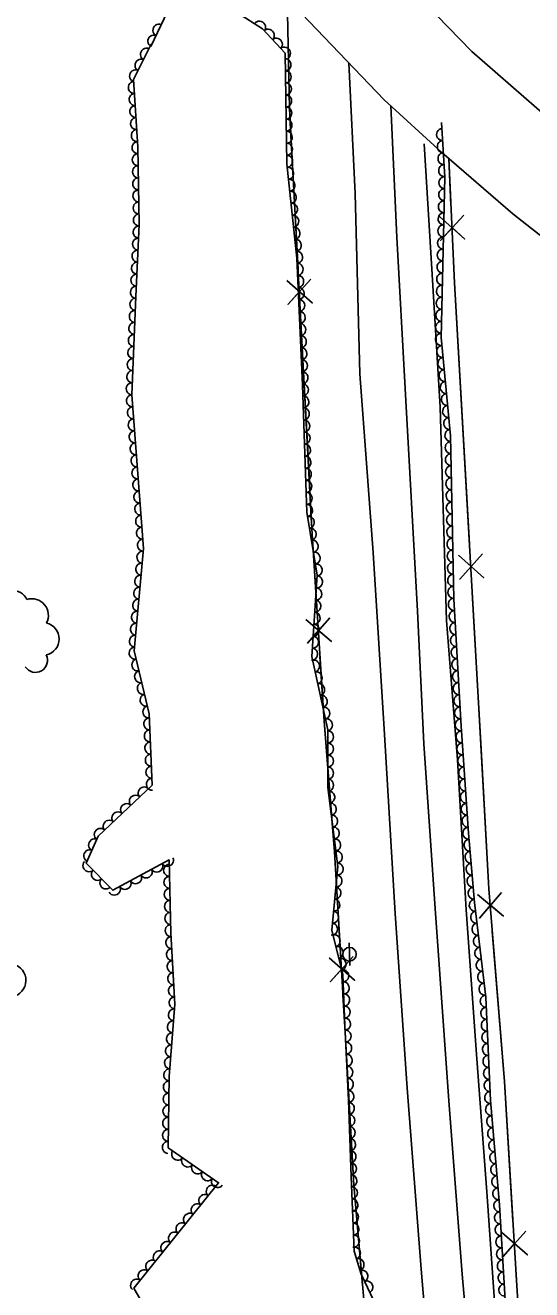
# Model space of a CAD drawing. Extents: x 1722896 to 1754269, y 648279 to 666297.
# Drawn here: x 1740419.4 to 1740587.2, y 650245.4 to 650664.6 of the extents above; entities that cross this region are included whole.
import ezdxf

# ---------------------------------------------------------------- set-up
doc = ezdxf.new("R2010")
doc.units = 0
for name, color, linetype in [('DESIGN - CENTERLINE - Proposed', 7, 'Continuous'), ('DESIGN - CENTERLINE - Proposed Text', 7, 'Continuous'), ('SURVEY - CENTERLINE - Preliminary Text', 7, 'Continuous'), ('SURVEY - DTM - Breaklines', 7, 'Continuous'), ('SURVEY - VEGETATION - Features with Text', 7, 'Continuous')]:
    doc.layers.add(name, color=color, linetype=linetype)

msp = doc.modelspace()

# ---------------------------------------------------------------- linework, layer by layer
at = {"layer": 'DESIGN - CENTERLINE - Proposed'}
msp.add_lwpolyline([(1740447.5, 650751.55), (1740453.15, 650796.69), (1740476.44, 650762.11), (1740498.23, 650732.26), (1740516.6, 650709.93), (1740540.15, 650683.97), (1740567.32, 650655.97), (1740597.44, 650629.58), (1740637.98, 650597.76), (1740640.15, 650557.7), (1740607.62, 650581.09), (1740580.94, 650602.11), (1740557.37, 650622.47), (1740538.34, 650639.93), (1740508.51, 650671.05), (1740487.82, 650695.39), (1740470.23, 650716.69), (1740449.26, 650746.05), (1740446.06, 650751.07), (1740447.5, 650751.55)], dxfattribs=at)
at = {"layer": 'DESIGN - CENTERLINE - Proposed Text'}
for points in [[(1740536.63, 650181.04), (1740532.87, 650226.92), (1740528.24, 650280.12), (1740525.37, 650330.77), (1740521.87, 650390.62), (1740518.36, 650433.95), (1740514.27, 650499.46), (1740506.9, 650637.15), (1740506.13, 650673.85)], [(1740507.28, 650630.05), (1740506.9, 650637.15), (1740506.13, 650673.85)], [(1740509.76, 650583.71), (1740507.28, 650630.05)], [(1740585.37, 650202.13), (1740582.37, 650244.95), (1740578.12, 650314.45), (1740572.95, 650378.35), (1740569.59, 650439.94), (1740561.58, 650579.23), (1740559.68, 650620.47)], [(1740560.4, 650604.94), (1740559.68, 650620.47)], [(1740556.67, 650601.26), (1740565.02, 650593.74), (1740560.84, 650597.55), (1740557.03, 650593.37), (1740564.66, 650601.63)], [(1740563.9, 650538.93), (1740561.58, 650579.23), (1740561.14, 650588.85)], [(1740506.05, 650580.01), (1740514.46, 650572.55), (1740510.26, 650576.33), (1740506.48, 650572.12), (1740514.04, 650580.44)], [(1740513.29, 650517.71), (1740510.62, 650567.64)], [(1740566.56, 650492.61), (1740563.9, 650538.93)], [(1740516.02, 650471.39), (1740514.27, 650499.46), (1740513.29, 650517.71)], [(1740562.87, 650488.89), (1740571.31, 650481.46), (1740567.09, 650485.23), (1740563.32, 650481), (1740570.86, 650489.35)], [(1740570.32, 650426.61), (1740569.59, 650439.94), (1740567.49, 650476.53)], [(1740512.35, 650467.65), (1740520.82, 650460.27), (1740516.58, 650464.01), (1740512.84, 650459.77), (1740520.33, 650468.15)], [(1740520.67, 650405.45), (1740518.36, 650433.95), (1740517.03, 650455.32)], [(1740572.85, 650380.28), (1740570.32, 650426.61)], [(1740523.71, 650359.16), (1740521.87, 650390.62), (1740520.67, 650405.45)], [(1740569.19, 650376.48), (1740577.8, 650369.25), (1740573.49, 650372.91), (1740569.83, 650368.6), (1740577.17, 650377.12)], [(1740578.13, 650314.4), (1740578.12, 650314.45), (1740574.1, 650364.23)], [(1740520.02, 650355.43), (1740528.47, 650348.02), (1740524.24, 650351.77), (1740520.48, 650347.55), (1740528.01, 650355.9)], [(1740527.5, 650293.17), (1740525.37, 650330.77), (1740524.65, 650343.08)], [(1740580.96, 650268.08), (1740578.13, 650314.4)], [(1740531.13, 650246.91), (1740528.24, 650280.12), (1740527.5, 650293.17)], [(1740577.28, 650264.35), (1740585.75, 650256.95), (1740581.51, 650260.7), (1740577.76, 650256.46), (1740585.26, 650264.84)], [(1740585.37, 650202.13), (1740582.37, 650244.95), (1740581.94, 650252.01)]]:
    msp.add_lwpolyline(points, dxfattribs=at)
at = {"layer": 'SURVEY - CENTERLINE - Preliminary Text'}
for points in [[(1740526.56, 650652.22), (1740528.71, 650608.9), (1740530.18, 650549.09), (1740534.64, 650489.86), (1740538.37, 650429.47), (1740541.93, 650370.12), (1740545.88, 650312.2), (1740550.5, 650252.18), (1740555.81, 650189.47)], [(1740540.55, 650637.9), (1740542.52, 650594.34), (1740545.22, 650544.19), (1740549.31, 650470.38), (1740551.48, 650426.4), (1740555.21, 650371.74), (1740559.74, 650308), (1740564.16, 650250.53), (1740567.21, 650215.43), (1740568.82, 650195.04)], [(1740551.5, 650625.35), (1740554.22, 650582.04), (1740556.89, 650537.99), (1740559, 650467.29), (1740562.55, 650421.13), (1740565.45, 650371.37), (1740568.99, 650321.92), (1740572.32, 650277.8), (1740575.09, 650238.41), (1740578.37, 650197.76), (1740584.33, 650130.89), (1740588.94, 650081.19)]]:
    msp.add_lwpolyline(points, dxfattribs=at)
at = {"layer": 'SURVEY - DTM - Breaklines'}
for q in [(1740526.68, 650360.38), (1740526.94, 650352.88)]:
    msp.add_line((1740526.81, 650356.63), q, dxfattribs=at)
msp.add_circle((1740526.81, 650356.63), 2.25, dxfattribs=at)
at = {"layer": 'SURVEY - VEGETATION - Features with Text'}
for points in [[(1740461.02, 650657.62), (1740466.46, 650669.19), (1740484.19, 650672.27), (1740497.99, 650663.49), (1740505.46, 650655.33), (1740506.08, 650618.7), (1740509.38, 650587.45), (1740511.27, 650545.32), (1740512.69, 650503.22), (1740516.14, 650482.28), (1740514.3, 650455.29), (1740519.6, 650431.08), (1740519.63, 650411.93), (1740522.9, 650385.75), (1740520.9, 650364.66), (1740524.65, 650349.95), (1740525.29, 650333.09), (1740526.42, 650308.19), (1740527.31, 650282.92), (1740528.34, 650258.23), (1740530.7, 650250.53), (1740534.83, 650241.69)], [(1740464.07, 650230.75), (1740455.35, 650245.93), (1740483.45, 650280.86), (1740466.69, 650292.45), (1740467.07, 650316.12), (1740468.96, 650340.09), (1740467.65, 650363.57), (1740467.02, 650387.91), (1740448.37, 650377.82), (1740439.51, 650386.81), (1740443.54, 650395.75), (1740461.41, 650412.73), (1740460.4, 650436.29), (1740455.49, 650457.25), (1740458.52, 650491.16), (1740454.64, 650542.08), (1740456.04, 650574.67), (1740457.12, 650598.52), (1740456.64, 650624.37), (1740455.25, 650646.66), (1740461.08, 650658.37)], [(1740579.92, 650199.33), (1740578.69, 650236.45), (1740576.46, 650273.55), (1740573.54, 650308.12), (1740571.94, 650342.35), (1740568.27, 650373.79), (1740566.27, 650396.74), (1740563.76, 650432.21), (1740561.35, 650474.39), (1740560.32, 650528.51), (1740557.15, 650561.11), (1740558.37, 650614.24), (1740557.34, 650632.39)]]:
    msp.add_lwpolyline(points, dxfattribs=at)
for centre, radius, start, end in [((1740415.47, 650472.43), 4.77, 21.8625, 178.6514), ((1740421.61, 650469.06), 5.43, 330.9152, 108.4395), ((1740425.2, 650461.15), 5.4, 281.8111, 77.6495), ((1740422.76, 650454.05), 3.98, 212.064, 27.0642), ((1740414.08, 650347.96), 5.5, 280.5788, 76.4172)]:
    msp.add_arc(centre, radius, start, end, dxfattribs=at)
for centre, major_axis in [((1740497.03, 650664.1), (1.69, -1.07)), ((1740461.87, 650659.43), (0.85, 1.81)), ((1740463.58, 650663.05), (0.85, 1.81)), ((1740499.93, 650661.38), (1.35, -1.48)), ((1740459.43, 650655.04), (0.89, 1.79)), ((1740502.62, 650658.42), (1.35, -1.48)), ((1740505.32, 650655.47), (1.35, -1.48)), ((1740457.64, 650651.46), (0.89, 1.79)), ((1740505.52, 650651.52), (0.03, -2)), ((1740455.86, 650647.88), (0.89, 1.79)), ((1740505.59, 650647.53), (0.03, -2)), ((1740455.41, 650644.03), (-0.12, 2)), ((1740505.66, 650643.53), (0.03, -2)), ((1740455.66, 650640.04), (-0.12, 2)), ((1740505.73, 650639.53), (0.03, -2)), ((1740455.91, 650636.05), (-0.12, 2)), ((1740505.8, 650635.53), (0.03, -2)), ((1740456.16, 650632.06), (-0.12, 2)), ((1740505.86, 650631.53), (0.03, -2)), ((1740456.41, 650628.06), (-0.12, 2)), ((1740505.93, 650627.53), (0.03, -2)), ((1740557.56, 650628.42), (-0.11, 2)), ((1740456.64, 650624.07), (-0.04, 2)), ((1740506, 650623.53), (0.03, -2)), ((1740557.79, 650624.43), (-0.11, 2)), ((1740456.72, 650620.07), (-0.04, 2)), ((1740506.07, 650619.53), (0.03, -2)), ((1740558.02, 650620.44), (-0.11, 2)), ((1740456.79, 650616.07), (-0.04, 2)), ((1740506.42, 650615.55), (0.21, -1.99)), ((1740558.25, 650616.44), (-0.11, 2)), ((1740456.87, 650612.07), (-0.04, 2)), ((1740506.84, 650611.57), (0.21, -1.99)), ((1740558.33, 650612.45), (0.05, 2)), ((1740456.94, 650608.07), (-0.04, 2)), ((1740507.26, 650607.59), (0.21, -1.99)), ((1740558.24, 650608.45), (0.05, 2)), ((1740457.01, 650604.08), (-0.04, 2)), ((1740507.68, 650603.61), (0.21, -1.99)), ((1740558.15, 650604.45), (0.05, 2)), ((1740457.09, 650600.08), (-0.04, 2)), ((1740508.1, 650599.64), (0.21, -1.99)), ((1740557.96, 650596.45), (0.05, 2)), ((1740558.06, 650600.45), (0.05, 2)), ((1740457.01, 650596.08), (0.09, 2)), ((1740508.52, 650595.66), (0.21, -1.99)), ((1740557.87, 650592.45), (0.05, 2)), ((1740456.64, 650588.09), (0.09, 2)), ((1740456.83, 650592.08), (0.09, 2)), ((1740508.94, 650591.68), (0.21, -1.99)), ((1740557.78, 650588.45), (0.05, 2)), ((1740456.46, 650584.09), (0.09, 2)), ((1740509.36, 650587.7), (0.21, -1.99)), ((1740557.69, 650584.46), (0.05, 2)), ((1740456.28, 650580.1), (0.09, 2)), ((1740509.55, 650583.71), (0.09, -2)), ((1740509.73, 650579.71), (0.09, -2)), ((1740557.6, 650580.46), (0.05, 2)), ((1740456.1, 650576.1), (0.09, 2)), ((1740509.91, 650575.71), (0.09, -2)), ((1740557.5, 650576.46), (0.05, 2)), ((1740455.93, 650572.1), (0.09, 2)), ((1740510.09, 650571.72), (0.09, -2)), ((1740557.41, 650572.46), (0.05, 2)), ((1740455.75, 650568.11), (0.09, 2)), ((1740510.26, 650567.72), (0.09, -2)), ((1740557.32, 650568.46), (0.05, 2)), ((1740455.58, 650564.11), (0.09, 2)), ((1740510.44, 650563.73), (0.09, -2)), ((1740557.23, 650564.46), (0.05, 2)), ((1740455.41, 650560.11), (0.09, 2)), ((1740510.62, 650559.73), (0.09, -2)), ((1740557.21, 650560.46), (-0.19, 1.99)), ((1740455.24, 650556.12), (0.09, 2)), ((1740510.8, 650555.73), (0.09, -2)), ((1740557.6, 650556.48), (-0.19, 1.99)), ((1740455.07, 650552.12), (0.09, 2)), ((1740510.98, 650551.74), (0.09, -2)), ((1740557.99, 650552.5), (-0.19, 1.99)), ((1740454.9, 650548.13), (0.09, 2)), ((1740511.16, 650547.74), (0.09, -2)), ((1740558.37, 650548.52), (-0.19, 1.99)), ((1740454.73, 650544.13), (0.09, 2)), ((1740511.32, 650543.75), (0.07, -2)), ((1740558.76, 650544.54), (-0.19, 1.99)), ((1740454.79, 650540.14), (-0.15, 1.99)), ((1740511.45, 650539.75), (0.07, -2)), ((1740559.15, 650540.56), (-0.19, 1.99)), ((1740455.09, 650536.15), (-0.15, 1.99)), ((1740511.59, 650535.75), (0.07, -2)), ((1740559.54, 650536.58), (-0.19, 1.99)), ((1740455.39, 650532.16), (-0.15, 1.99)), ((1740511.73, 650531.75), (0.07, -2)), ((1740559.92, 650532.6), (-0.19, 1.99)), ((1740455.7, 650528.17), (-0.15, 1.99)), ((1740511.86, 650527.76), (0.07, -2)), ((1740560.31, 650528.61), (-0.19, 1.99)), ((1740456, 650524.18), (-0.15, 1.99)), ((1740512, 650523.76), (0.07, -2)), ((1740560.39, 650524.62), (-0.04, 2)), ((1740456.31, 650520.19), (-0.15, 1.99)), ((1740512.13, 650519.76), (0.07, -2)), ((1740560.47, 650520.62), (-0.04, 2)), ((1740456.61, 650516.21), (-0.15, 1.99)), ((1740512.27, 650515.76), (0.07, -2)), ((1740560.55, 650516.62), (-0.04, 2)), ((1740560.62, 650512.62), (-0.04, 2)), ((1740456.91, 650512.22), (-0.15, 1.99)), ((1740512.4, 650511.76), (0.07, -2)), ((1740560.7, 650508.62), (-0.04, 2)), ((1740457.22, 650508.23), (-0.15, 1.99)), ((1740457.52, 650504.24), (-0.15, 1.99)), ((1740512.54, 650507.77), (0.07, -2)), ((1740560.77, 650504.62), (-0.04, 2)), ((1740457.83, 650500.25), (-0.15, 1.99)), ((1740512.67, 650503.77), (0.07, -2)), ((1740560.85, 650500.62), (-0.04, 2)), ((1740458.13, 650496.26), (-0.15, 1.99)), ((1740513.25, 650499.82), (0.32, -1.97)), ((1740513.9, 650495.87), (0.32, -1.97)), ((1740560.92, 650496.62), (-0.04, 2)), ((1740458.43, 650492.27), (-0.15, 1.99)), ((1740514.55, 650491.92), (0.32, -1.97)), ((1740561, 650492.62), (-0.04, 2)), ((1740458.26, 650488.29), (0.18, 1.99)), ((1740515.2, 650487.97), (0.32, -1.97)), ((1740561.08, 650488.62), (-0.04, 2)), ((1740457.9, 650484.31), (0.18, 1.99)), ((1740515.85, 650484.03), (0.32, -1.97)), ((1740561.15, 650484.62), (-0.04, 2)), ((1740457.55, 650480.32), (0.18, 1.99)), ((1740515.98, 650480.06), (-0.14, -2)), ((1740561.23, 650480.62), (-0.04, 2)), ((1740457.19, 650476.34), (0.18, 1.99)), ((1740515.71, 650476.07), (-0.14, -2)), ((1740561.3, 650476.62), (-0.04, 2)), ((1740456.84, 650472.35), (0.18, 1.99)), ((1740515.44, 650472.07), (-0.14, -2)), ((1740561.45, 650472.63), (-0.11, 2)), ((1740456.48, 650468.37), (0.18, 1.99)), ((1740515.17, 650468.08), (-0.14, -2)), ((1740561.68, 650468.63), (-0.11, 2)), ((1740456.12, 650464.38), (0.18, 1.99)), ((1740514.9, 650464.09), (-0.14, -2)), ((1740561.9, 650464.64), (-0.11, 2)), ((1740455.77, 650460.4), (0.18, 1.99)), ((1740514.63, 650460.1), (-0.14, -2)), ((1740562.13, 650460.65), (-0.11, 2)), ((1740455.68, 650456.44), (-0.46, 1.95)), ((1740514.35, 650456.11), (-0.14, -2)), ((1740562.36, 650456.65), (-0.11, 2)), ((1740456.59, 650452.54), (-0.46, 1.95)), ((1740514.98, 650452.19), (0.43, -1.95)), ((1740562.59, 650452.66), (-0.11, 2)), ((1740457.5, 650448.65), (-0.46, 1.95)), ((1740515.83, 650448.28), (0.43, -1.95)), ((1740562.82, 650448.67), (-0.11, 2)), ((1740458.41, 650444.75), (-0.46, 1.95)), ((1740516.69, 650444.37), (0.43, -1.95)), ((1740563.05, 650444.67), (-0.11, 2)), ((1740459.33, 650440.86), (-0.46, 1.95)), ((1740517.55, 650440.47), (0.43, -1.95)), ((1740563.28, 650440.68), (-0.11, 2)), ((1740460.24, 650436.96), (-0.46, 1.95)), ((1740460.54, 650432.98), (-0.09, 2)), ((1740518.4, 650436.56), (0.43, -1.95)), ((1740563.51, 650436.69), (-0.11, 2)), ((1740460.71, 650428.99), (-0.09, 2)), ((1740519.26, 650432.65), (0.43, -1.95)), ((1740563.74, 650432.69), (-0.11, 2)), ((1740460.88, 650424.99), (-0.09, 2)), ((1740519.61, 650428.69), (0, -2)), ((1740519.61, 650424.69), (0, -2)), ((1740564.01, 650428.7), (-0.14, 2)), ((1740564.29, 650424.71), (-0.14, 2)), ((1740461.05, 650420.99), (-0.09, 2)), ((1740519.62, 650420.69), (0, -2)), ((1740564.58, 650420.72), (-0.14, 2)), ((1740461.23, 650417), (-0.09, 2)), ((1740519.63, 650416.69), (0, -2)), ((1740564.86, 650416.73), (-0.14, 2)), ((1740461.4, 650413), (-0.09, 2)), ((1740519.63, 650412.69), (0, -2)), ((1740565.14, 650412.74), (-0.14, 2)), ((1740458.7, 650410.16), (1.45, 1.38)), ((1740520.03, 650408.71), (0.25, -1.98)), ((1740565.42, 650408.75), (-0.14, 2)), ((1740452.9, 650404.65), (1.45, 1.38)), ((1740455.8, 650407.41), (1.45, 1.38)), ((1740520.53, 650404.74), (0.25, -1.98)), ((1740565.71, 650404.76), (-0.14, 2)), ((1740450, 650401.9), (1.45, 1.38)), ((1740521.02, 650400.77), (0.25, -1.98)), ((1740565.99, 650400.77), (-0.14, 2)), ((1740444.2, 650396.39), (1.45, 1.38)), ((1740447.1, 650399.14), (1.45, 1.38)), ((1740521.52, 650396.8), (0.25, -1.98)), ((1740566.27, 650396.78), (-0.14, 2)), ((1740442.27, 650392.95), (0.82, 1.82)), ((1740522.01, 650392.84), (0.25, -1.98)), ((1740566.62, 650392.8), (-0.17, 1.99)), ((1740440.63, 650389.3), (0.82, 1.82)), ((1740522.51, 650388.87), (0.25, -1.98)), ((1740566.96, 650388.81), (-0.17, 1.99)), ((1740440.4, 650385.9), (-1.4, 1.42)), ((1740459.49, 650383.84), (-1.76, -0.95)), ((1740463.01, 650385.74), (-1.76, -0.95)), ((1740466.53, 650387.65), (-1.76, -0.95)), ((1740467.11, 650384.48), (-0.05, 2)), ((1740522.81, 650384.89), (-0.19, -1.99)), ((1740567.31, 650384.83), (-0.17, 1.99)), ((1740443.21, 650383.05), (-1.4, 1.42)), ((1740446.02, 650380.21), (-1.4, 1.42)), ((1740452.46, 650380.03), (-1.76, -0.95)), ((1740455.97, 650381.93), (-1.76, -0.95)), ((1740467.21, 650380.48), (-0.05, 2)), ((1740522.44, 650380.91), (-0.19, -1.99)), ((1740567.66, 650380.84), (-0.17, 1.99)), ((1740448.94, 650378.12), (-1.76, -0.95)), ((1740467.32, 650376.48), (-0.05, 2)), ((1740522.06, 650376.93), (-0.19, -1.99)), ((1740568, 650376.86), (-0.17, 1.99)), ((1740467.42, 650372.48), (-0.05, 2)), ((1740521.68, 650372.95), (-0.19, -1.99)), ((1740568.38, 650372.88), (-0.23, 1.99)), ((1740467.52, 650368.48), (-0.05, 2)), ((1740521.31, 650368.97), (-0.19, -1.99)), ((1740568.84, 650368.9), (-0.23, 1.99)), ((1740467.62, 650364.49), (-0.05, 2)), ((1740520.93, 650364.98), (-0.19, -1.99)), ((1740569.3, 650364.93), (-0.23, 1.99)), ((1740467.82, 650360.49), (-0.11, 2)), ((1740521.81, 650361.1), (0.49, -1.94)), ((1740569.77, 650360.96), (-0.23, 1.99)), ((1740468.04, 650356.5), (-0.11, 2)), ((1740522.79, 650357.22), (0.49, -1.94)), ((1740523.78, 650353.35), (0.49, -1.94)), ((1740570.23, 650356.98), (-0.23, 1.99)), ((1740468.27, 650352.5), (-0.11, 2)), ((1740524.67, 650349.46), (0.08, -2)), ((1740570.69, 650353.01), (-0.23, 1.99)), ((1740468.49, 650348.51), (-0.11, 2)), ((1740524.82, 650345.46), (0.08, -2)), ((1740571.16, 650349.04), (-0.23, 1.99)), ((1740571.62, 650345.06), (-0.23, 1.99)), ((1740468.71, 650344.52), (-0.11, 2)), ((1740524.97, 650341.46), (0.08, -2)), ((1740572, 650341.08), (-0.09, 2)), ((1740468.68, 650336.53), (0.16, 1.99)), ((1740468.93, 650340.52), (-0.11, 2)), ((1740525.12, 650337.46), (0.08, -2)), ((1740572.18, 650337.09), (-0.09, 2)), ((1740468.36, 650332.55), (0.16, 1.99)), ((1740525.27, 650333.47), (0.08, -2)), ((1740572.37, 650333.09), (-0.09, 2)), ((1740468.05, 650328.56), (0.16, 1.99)), ((1740525.45, 650329.47), (0.09, -2)), ((1740572.56, 650329.1), (-0.09, 2)), ((1740467.73, 650324.57), (0.16, 1.99)), ((1740525.63, 650325.48), (0.09, -2)), ((1740572.74, 650325.1), (-0.09, 2)), ((1740467.42, 650320.58), (0.16, 1.99)), ((1740525.82, 650321.48), (0.09, -2)), ((1740572.93, 650321.11), (-0.09, 2)), ((1740467.11, 650316.6), (0.16, 1.99)), ((1740526, 650317.48), (0.09, -2)), ((1740573.12, 650317.11), (-0.09, 2)), ((1740467.01, 650312.6), (0.03, 2)), ((1740526.18, 650313.49), (0.09, -2)), ((1740573.3, 650313.11), (-0.09, 2)), ((1740466.95, 650308.6), (0.03, 2)), ((1740526.36, 650309.49), (0.09, -2)), ((1740573.49, 650309.12), (-0.09, 2)), ((1740466.88, 650304.6), (0.03, 2)), ((1740526.51, 650305.5), (0.07, -2)), ((1740573.79, 650305.13), (-0.17, 1.99)), ((1740466.82, 650300.6), (0.03, 2)), ((1740526.65, 650301.5), (0.07, -2)), ((1740574.13, 650301.15), (-0.17, 1.99)), ((1740466.76, 650296.6), (0.03, 2)), ((1740526.79, 650297.5), (0.07, -2)), ((1740574.46, 650297.16), (-0.17, 1.99)), ((1740466.69, 650292.6), (0.03, 2)), ((1740526.93, 650293.5), (0.07, -2)), ((1740574.8, 650293.17), (-0.17, 1.99)), ((1740469.85, 650290.26), (-1.64, 1.14)), ((1740473.14, 650287.98), (-1.64, 1.14)), ((1740527.07, 650289.51), (0.07, -2)), ((1740575.14, 650289.19), (-0.17, 1.99)), ((1740476.43, 650285.71), (-1.64, 1.14)), ((1740479.72, 650283.43), (-1.64, 1.14)), ((1740527.21, 650285.51), (0.07, -2)), ((1740575.48, 650285.2), (-0.17, 1.99)), ((1740481.27, 650278.15), (1.25, 1.56)), ((1740483.01, 650281.16), (-1.64, 1.14)), ((1740527.36, 650281.51), (0.08, -2)), ((1740575.81, 650281.22), (-0.17, 1.99)), ((1740478.76, 650275.03), (1.25, 1.56)), ((1740527.53, 650277.51), (0.08, -2)), ((1740576.15, 650277.23), (-0.17, 1.99)), ((1740476.26, 650271.92), (1.25, 1.56)), ((1740527.7, 650273.52), (0.08, -2)), ((1740527.87, 650269.52), (0.08, -2)), ((1740576.48, 650273.24), (-0.12, 2)), ((1740471.24, 650265.68), (1.25, 1.56)), ((1740473.75, 650268.8), (1.25, 1.56)), ((1740528.03, 650265.52), (0.08, -2)), ((1740576.72, 650269.25), (-0.12, 2)), ((1740468.74, 650262.57), (1.25, 1.56)), ((1740528.2, 650261.53), (0.08, -2)), ((1740576.96, 650265.26), (-0.12, 2)), ((1740577.2, 650261.27), (-0.12, 2)), ((1740466.23, 650259.45), (1.25, 1.56)), ((1740528.54, 650257.56), (0.59, -1.91)), ((1740577.44, 650257.27), (-0.12, 2)), ((1740461.21, 650253.22), (1.25, 1.56)), ((1740463.72, 650256.33), (1.25, 1.56)), ((1740529.72, 650253.74), (0.59, -1.91)), ((1740577.68, 650253.28), (-0.12, 2)), ((1740458.71, 650250.1), (1.25, 1.56)), ((1740530.97, 650249.95), (0.85, -1.81)), ((1740577.92, 650249.29), (-0.12, 2)), ((1740456.2, 650246.98), (1.25, 1.56)), ((1740532.66, 650246.32), (0.85, -1.81)), ((1740578.16, 650245.29), (-0.12, 2))]:
    msp.add_ellipse(centre, major_axis=major_axis, ratio=0.940188, start_param=0, end_param=3.141593, dxfattribs=at)

doc.saveas('drawing.dxf')
